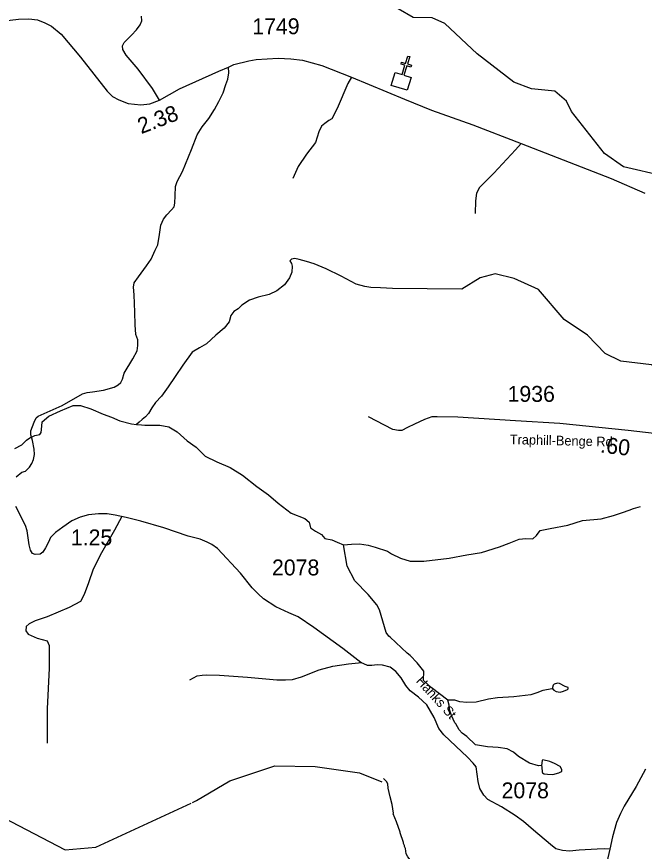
# Model space of a CAD drawing. Extents: x 1248089 to 1457196, y 820910 to 988753.
# Drawn here: x 1407965 to 1412897, y 940427 to 946985 of the extents above; entities that cross this region are included whole.
import ezdxf

# ---------------------------------------------------------------- set-up
doc = ezdxf.new("R2010")
doc.units = 0
for name, color, linetype in [('Exist Cultural Church CELL', 7, 'Continuous'), ('Exist Hydrographic Creek Single Shore', 7, 'Continuous'), ('Exist Hydrographic Misc Water Feature', 7, 'Continuous'), ('Exist Road Non-System Type 51', 7, 'Continuous'), ('Exist Road Secondary Type 51 Attributed', 7, 'Continuous'), ('Exist Road Secondary Type 51 Label', 7, 'Continuous'), ('Prop GRAU CAT1 Cell', 7, 'Continuous'), ('Prop Lane Lines', 7, 'Continuous')]:
    doc.layers.add(name, color=color, linetype=linetype)

msp = doc.modelspace()

# ---------------------------------------------------------------- linework, layer by layer
at = {"layer": 'Exist Cultural Church CELL'}
msp.add_lwpolyline([(1410938.7, 946547.2), (1410993.1, 946530.5), (1411015.6, 946603.2), (1410985, 946612.7), (1410989.7, 946627.9), (1411020.3, 946618.5), (1411038.1, 946675.9), (1411053.4, 946671.2), (1411035.6, 946613.7), (1411066.2, 946604.3), (1411061.5, 946589), (1411030.9, 946598.5), (1411008.4, 946525.7), (1411063.5, 946508.6), (1411032.1, 946406.9), (1410907.3, 946445.5)], close=True, dxfattribs=at)
at = {"layer": 'Exist Hydrographic Creek Single Shore'}
msp.add_lwpolyline([(1407375.9, 940751.1), (1407600.9, 940763), (1407859, 940692.2), (1408345, 940439.4), (1408586.9, 940460.8), (1409337, 940806.3)], dxfattribs=at)
at = {"layer": 'Exist Hydrographic Misc Water Feature'}
for points in [[(1413712, 945528.4), (1413530, 945581.3), (1413357.1, 945725.9), (1413250, 945770.7), (1413049.1, 945732.2), (1412733, 945804.2), (1412585, 945909), (1412325, 946239.2), (1412285, 946322.1), (1412194, 946399.4), (1412011, 946419.5), (1411871, 946471.6), (1411583.1, 946694.1), (1411329, 946932.3), (1411230, 946977), (1411080, 946979.9), (1410961.8, 947048)], [(1410917.6, 944849.2), (1410822.6, 944854.2), (1410746.9, 944857.3), (1410701.1, 944866), (1410633.5, 944883.1), (1410514.7, 944946.8), (1410397.9, 945004.7), (1410302.7, 945044.1), (1410241.1, 945061.1), (1410185.5, 945076), (1410151.8, 945084.4), (1410123.7, 945078.9), (1410111.5, 945067.1), (1410123.3, 945046.9), (1410130.9, 945024.9), (1410126.2, 944976.9), (1410109.4, 944933.2), (1410070.7, 944877.7), (1410010.1, 944830.7), (1409947.9, 944801.6), (1409863.7, 944781), (1409793.5, 944758), (1409735.1, 944718.9), (1409704.8, 944689.3), (1409672.5, 944669.8), (1409648, 944638.2), (1409635.3, 944588.4), (1409596.6, 944539), (1409530, 944484), (1409457.1, 944415.1), (1409400.7, 944384), (1409344.4, 944348.9), (1409271, 944248), (1409211.7, 944158.9), (1409156.6, 944075.8), (1409103.6, 944004.5), (1409054.9, 943953.4), (1409028.3, 943911.7), (1408999.7, 943866.1), (1408977.4, 943840.5), (1408951.1, 943818.9), (1408926.8, 943799.3), (1408906.6, 943779.6)], [(1415228.1, 944155), (1415101.1, 944059.2), (1415032.1, 943952.2), (1414634.1, 943648.4), (1414441.1, 943570.1), (1414282.1, 943573.3), (1414084.1, 943652.9), (1413699.1, 944034.9), (1413625.1, 944069.2), (1413209, 944103.8), (1412953, 944250.1), (1412712.1, 944278), (1412588, 944339.6), (1412449.1, 944483.5), (1412268, 944605.3), (1412064, 944842.6), (1411874, 944928.5), (1411725.1, 944964.3), (1411607, 944933.8), (1411464, 944844.8), (1410917.6, 944849.2)], [(1407949.9, 943592.4), (1408006.2, 943621.5), (1408042.7, 943657), (1408069, 943676.5), (1408107.1, 943694), (1408147.1, 943701.3), (1408157.4, 943719.2), (1408162.1, 943767.1), (1408166.6, 943801), (1408217.2, 943846.2), (1408309.6, 943888.8), (1408408, 943931.3), (1408467.9, 943930.4), (1408547.4, 943903.1), (1408644.5, 943861.6), (1408710, 943838.6), (1408775.4, 943809.6), (1408868.7, 943786.1), (1408906.6, 943779.6)], [(1408906.6, 943779.6), (1408946.5, 943779), (1408972.3, 943774.6), (1409022.3, 943775.8), (1409090.1, 943776.7), (1409159.7, 943761.6), (1409225, 943722.7), (1409303.7, 943653.5), (1409376.7, 943602.2), (1409445.6, 943533.2), (1409536.6, 943487.8), (1409641.7, 943442.2), (1409738.6, 943382.6), (1409851, 943292.9), (1409943.8, 943227.5), (1410020.5, 943162.3), (1410123.1, 943084.7), (1410230.2, 943043), (1410263.7, 943014.4), (1410275, 942968.3), (1410312.6, 942941.7), (1410360, 942916.9), (1410387.4, 942884.5), (1410441.1, 942873.7), (1410482.7, 942857.1), (1410532.4, 942836.3), (1410596.2, 942839.3), (1410658.2, 942842.3), (1410725.9, 942833.4), (1410781.5, 942816.5), (1410878.2, 942784.8)], [(1410878.2, 942784.8), (1410909.8, 942765.8), (1410980.6, 942729.6), (1411055.9, 942707.2), (1411163.9, 942707.8), (1411362.6, 942729.6), (1411501.5, 942755.4), (1411618, 942773.8), (1411757.6, 942819.6), (1411834.4, 942849.3), (1411913.4, 942878.8), (1411965.6, 942885.3), (1412021.5, 942881.5), (1412050.3, 942908.6), (1412079.6, 942947.9), (1412156.1, 942963.5), (1412294.8, 942989.2), (1412410, 943025.7), (1412558.4, 943039.1), (1412655.3, 943066.2), (1412726, 943088), (1412776.7, 943108.5), (1412811, 943121.5), (1412867.6, 943135.7)], [(1410869.3, 942146.4), (1410816.5, 942324.1), (1410795.6, 942363), (1410726.9, 942443.7), (1410622.4, 942551.3), (1410562.6, 942667.9), (1410532.4, 942836.3)], [(1411352.4, 941613.8), (1411221, 941713), (1411162, 941770), (1411163.2, 941842.1), (1411112.4, 941909.1), (1411057.3, 941966.1), (1411033.6, 941984.5), (1410899.8, 942111), (1410890, 942117.2), (1410869.3, 942146.4)], [(1412172.8, 941703.7), (1412176.8, 941703.6), (1412184.6, 941693.5), (1412204.4, 941683.1), (1412236.4, 941678.6), (1412260.5, 941684.1), (1412292.7, 941697.6), (1412298.8, 941703.4), (1412298.9, 941713.5), (1412275.1, 941721.9), (1412229.5, 941746.7), (1412213.6, 941749), (1412189.4, 941739.4), (1412181.3, 941731.6), (1412172.8, 941703.7)], [(1412172.8, 941703.7), (1412098.6, 941691.1), (1412052.2, 941671.9), (1412003.9, 941656.8), (1411871.7, 941641.2), (1411744.2, 941632.6), (1411671.4, 941622.8), (1411575, 941598.5), (1411502.9, 941595.9), (1411447, 941600.9), (1411407.2, 941613.6), (1411352.4, 941613.8)], [(1412089.1, 941102.4), (1412066.4, 941099.3), (1411994.7, 941118.6), (1411907.6, 941172.2), (1411868.2, 941205), (1411818.7, 941231.9), (1411748.9, 941243.2), (1411664.9, 941248.7), (1411569.1, 941262.4), (1411502.3, 941329.7), (1411464.8, 941356.4), (1411443.2, 941380.8), (1411416.1, 941429.3), (1411408.2, 941437.5), (1411381.2, 941493.9), (1411366, 941542.2), (1411362.5, 941574.3), (1411352.4, 941613.8)], [(1409347.2, 940811), (1409379.1, 940825.7), (1409641, 940981.2), (1409993, 941098.9), (1410310, 941092.6), (1410659, 941042.9), (1410833.1, 940973.8)], [(1412089.1, 941102.4), (1412090.2, 941088.9), (1412093.5, 941048.8), (1412097.3, 941042.7), (1412109.2, 941036.5), (1412137.1, 941032), (1412177.1, 941031.2), (1412225.3, 941042.4), (1412241.5, 941052.2), (1412247.7, 941058), (1412249.8, 941070), (1412234.2, 941092.2), (1412190.6, 941117.1), (1412154.9, 941131.7), (1412099.1, 941144.7), (1412093, 941140.8), (1412089.1, 941102.4)], [(1411064.2, 940349), (1411057.5, 940359.2), (1411037.9, 940383.6), (1411026.4, 940407.8), (1411019.1, 940448), (1411011.4, 940464.1), (1411011.5, 940472.1), (1411003.8, 940488.3), (1411003.9, 940496.3), (1410977.3, 940572.7), (1410978.1, 940577.9), (1410950.8, 940658.5), (1410924, 940722.4), (1410925.8, 940726.2), (1410915.5, 940795.1), (1410898.8, 940855.7), (1410884.2, 940923.4), (1410880.8, 940956.3), (1410871.1, 940974.9), (1410846.1, 940999.9)]]:
    msp.add_lwpolyline(points, dxfattribs=at)
at = {"layer": 'Exist Road Non-System Type 51'}
for points in [[(1409086.9, 946330.3), (1409032, 946421.4), (1408918.5, 946574.1), (1408825.3, 946682.6), (1408800, 946726.8), (1408797.5, 946757), (1408810.1, 946783.5), (1408868.1, 946839), (1408907.1, 946882.4), (1408934.8, 946920.2), (1408947.4, 946953), (1408944.9, 946988.3)], [(1408560.6, 944037.9), (1408648.7, 944051.3), (1408731.9, 944075.3), (1408763.5, 944093), (1408782.4, 944111.9), (1408796.2, 944137.1), (1408810.1, 944183.8), (1408878.2, 944296.1), (1408913.2, 944359.8), (1408918.3, 944401.5), (1408917, 944445.6), (1408901.9, 944488.5), (1408895.6, 944563), (1408894.3, 944662.6), (1408889.3, 944798.4), (1408883, 944858.9), (1408889.3, 944893), (1408922.1, 944942.2), (1408986.4, 945028), (1409022.9, 945081), (1409054.2, 945149.4), (1409075.6, 945193.6), (1409088.2, 945274.3), (1409097, 945347.5), (1409118.5, 945394.2), (1409144.9, 945429.5), (1409182.8, 945467.3), (1409201.7, 945491.3), (1409208, 945519.1), (1409211.8, 945578.4), (1409213, 945650.3), (1409225.5, 945691.2), (1409267.1, 945768.2), (1409337.7, 945941), (1409383.1, 946057.1), (1409423.2, 946119.4), (1409474.9, 946185.1), (1409520.3, 946257), (1409554.3, 946317.5), (1409587.1, 946385.7), (1409608.5, 946452.5), (1409623.5, 946493.6), (1409632.4, 946542.8), (1409630.6, 946589.1)], [(1410597.2, 946510.6), (1410568.1, 946461.2), (1410482.2, 946262.6), (1410440.7, 946182.5), (1410417, 946170.7), (1410387.4, 946147), (1410360.7, 946126.2), (1410340, 946081.7), (1410313.3, 945995.8), (1410242.2, 945903.8), (1410177, 945809), (1410135.5, 945714.1)], [(1411928.3, 945988.3), (1411883.6, 945938.5), (1411715.1, 945754.4), (1411601.7, 945642.5), (1411579.3, 945597.8), (1411569, 945537.6), (1411567.3, 945438.5)], [(1408097.1, 943506.7), (1408104.3, 943545.9), (1408103, 943587.5), (1408089.1, 943654.4), (1408075.3, 943698.5), (1408076.5, 943730.1), (1408101.7, 943798.2), (1408118.1, 943832.3), (1408134.5, 943846.1), (1408323.6, 943929.4), (1408481.2, 944022.8), (1408517.8, 944032.9), (1408560.6, 944037.9)], [(1411268, 943842.1), (1411227.7, 943839.7), (1411169.3, 943820.8), (1411090.2, 943783), (1411036.9, 943757.2), (1410992.2, 943734.8), (1410966.4, 943734.8), (1410921.7, 943741.7), (1410856.4, 943774.4), (1410729.2, 943841.5)], [(1408792, 943059), (1408732.8, 942949.3), (1408632, 942771.4), (1408566.9, 942643.9), (1408528.4, 942537.2), (1408495.8, 942445.3), (1408466.1, 942389), (1408377.3, 942341.5), (1408205.4, 942270.4), (1408110.6, 942237.8), (1408063.2, 942214.1), (1408039.5, 942193.3), (1408036.6, 942160.7), (1408054.4, 942134), (1408125.5, 942101.4), (1408205.4, 942080.6), (1408220.3, 942045.1), (1408220.3, 941867.2), (1408205.4, 941547), (1408205.4, 941277.2)], [(1409325.3, 941775.3), (1409384.5, 941804.9), (1409423, 941810.9), (1409458.6, 941813.8), (1409559.3, 941810.9), (1409778.5, 941796), (1410009.6, 941775.3), (1410077.7, 941775.3), (1410131.1, 941778.2), (1410202.2, 941799), (1410341.4, 941852.4), (1410448.1, 941882), (1410572.5, 941899.8), (1410676.2, 941911.7)]]:
    msp.add_lwpolyline(points, dxfattribs=at)
at = {"layer": 'Exist Road Secondary Type 51 Attributed'}
for points in [[(1407869.7, 946953.4), (1407979.5, 946966.6), (1408062, 946968.8), (1408130.1, 946960), (1408187.2, 946938.1), (1408237.7, 946909.5), (1408314.5, 946848), (1408466, 946667.8), (1408676.3, 946400.6), (1408718, 946358.8), (1408768.5, 946332.5), (1408841, 946303.9), (1408939.8, 946292.9), (1409012.2, 946301.7), (1409086.9, 946330.3), (1409245, 946418.2), (1409553.7, 946558.3), (1409630.6, 946589.1), (1409672.3, 946608.9), (1409788.6, 946639.6), (1409847.9, 946648.4), (1410019.2, 946659.4), (1410119.4, 946655), (1410211.7, 946644), (1410363.2, 946602.3), (1410597.2, 946510.6), (1411011.6, 946336.3), (1411224.2, 946250.8), (1411549.2, 946134.8), (1411928.3, 945988.3), (1412636.8, 945713.6), (1412900.6, 945599.2)], [(1414165.4, 942995.2), (1414137.9, 943046.9), (1414101, 943102.9), (1414058.7, 943143.9), (1413886.6, 943271), (1413755.5, 943381.7), (1413690.5, 943441.6), (1413562.1, 943583.7), (1413475.1, 943639.2), (1413405.4, 943662.4), (1413323.5, 943680.2), (1413110.5, 943695.2), (1412770.5, 943734.9), (1412233.6, 943787.9), (1411885.4, 943809.8), (1411431.4, 943837.1), (1411268, 943842.1)], [(1407960, 943369.6), (1408006.7, 943405.5), (1408034.8, 943414.8), (1408065.9, 943444.4), (1408084.6, 943474.1), (1408097.1, 943506.7)], [(1412624.7, 940442.7), (1412582.3, 940446.2), (1412526.2, 940444.6), (1412386, 940436.8), (1412308.1, 940429), (1412253.6, 940432.2), (1412202.2, 940447.7), (1412158.6, 940480.5), (1412026.2, 940592.7), (1411946.7, 940661.4), (1411882.8, 940709.7), (1411773.8, 940776.7), (1411666.3, 940832.9), (1411635.1, 940868.7), (1411604, 940920.2), (1411589.9, 940976.3), (1411575.1, 941090.6), (1411551.7, 941118.6), (1411508.1, 941167), (1411414.6, 941254.3), (1411321.1, 941343.1), (1411282.2, 941391.5), (1411244.8, 941477.2), (1411188.7, 941578.6), (1411123.6, 941638.2), (1411058.1, 941688.1), (1411022.3, 941730.2), (1410984.9, 941791), (1410944.4, 941840.9), (1410899.2, 941875.2), (1410840, 941890.8), (1410798, 941892.3), (1410755.9, 941886.1), (1410721.6, 941887.6), (1410670.2, 941911), (1410526.9, 942021.7), (1410300.3, 942185.1), (1410175.6, 942269.3), (1410104, 942302), (1410002.7, 942348.8), (1409903.7, 942412), (1409863.2, 942451), (1409816.5, 942497.8), (1409723, 942611.6), (1409542.5, 942805.6), (1409498.9, 942838.3), (1409463.1, 942857.1), (1409407, 942878.9), (1409313.5, 942903.8), (1409121.9, 942967.7), (1408940.5, 943021.8), (1408825.2, 943049.9), (1408739.5, 943067.1), (1408675.6, 943079.5), (1408607.1, 943079.5), (1408529.2, 943071.7), (1408465.3, 943051.5), (1408399.9, 943025), (1408326.6, 942975.1), (1408270.6, 942931.4), (1408230, 942892.4), (1408216, 942856.6), (1408192.7, 942811.4), (1408170.8, 942778.6), (1408149, 942763), (1408110.1, 942758.3), (1408089.8, 942767.7), (1408072.7, 942794.2), (1408063.3, 942836.3), (1408048.6, 942945.6), (1408034.5, 942987.7), (1407959.8, 943135.8)], [(1412904.9, 941072.9), (1412831.3, 940935.9), (1412739.3, 940782.5), (1412708.4, 940724.1), (1412678.3, 940653), (1412645.6, 940540.9), (1412624.7, 940442.7)], [(1412624.7, 940442.7), (1412602.6, 940342.7), (1412592.7, 940243.1), (1412602.5, 940142.5), (1412622.1, 940048.1), (1412646.6, 939969.7), (1412698, 939843.1)]]:
    msp.add_lwpolyline(points, dxfattribs=at)

# ---------------------------------------------------------------- texts
at = {"layer": 'Exist Road Secondary Type 51 Label'}
for s, rotation, p in [('Traphill-Benge Rd', 358.6211, (1411838.9, 943626.9)), ('Hanks St', 312.32477, (1411097.8, 941761.3))]:
    msp.add_text(s, height=75, rotation=rotation, dxfattribs=at).set_placement(p)
at = {"layer": 'Prop GRAU CAT1 Cell'}
for s, rotation, p in [('2.38', 20.94085, (1408943.9, 946061.8)), ('.60', 353.35183, (1412546.3, 943561.4))]:
    msp.add_text(s, height=125, rotation=rotation, dxfattribs=at).set_placement(p)
msp.add_text('1.25', height=125, dxfattribs=at).set_placement((1408391, 942831))
at = {"layer": 'Prop Lane Lines'}
for s, p in [('1749', (1409816.2, 946847.3)), ('1936', (1411822.1, 943958.9)), ('2078', (1409971.2, 942595)), ('2078', (1411775.2, 940843.5))]:
    msp.add_text(s, height=125, dxfattribs=at).set_placement(p)

doc.saveas('drawing.dxf')
